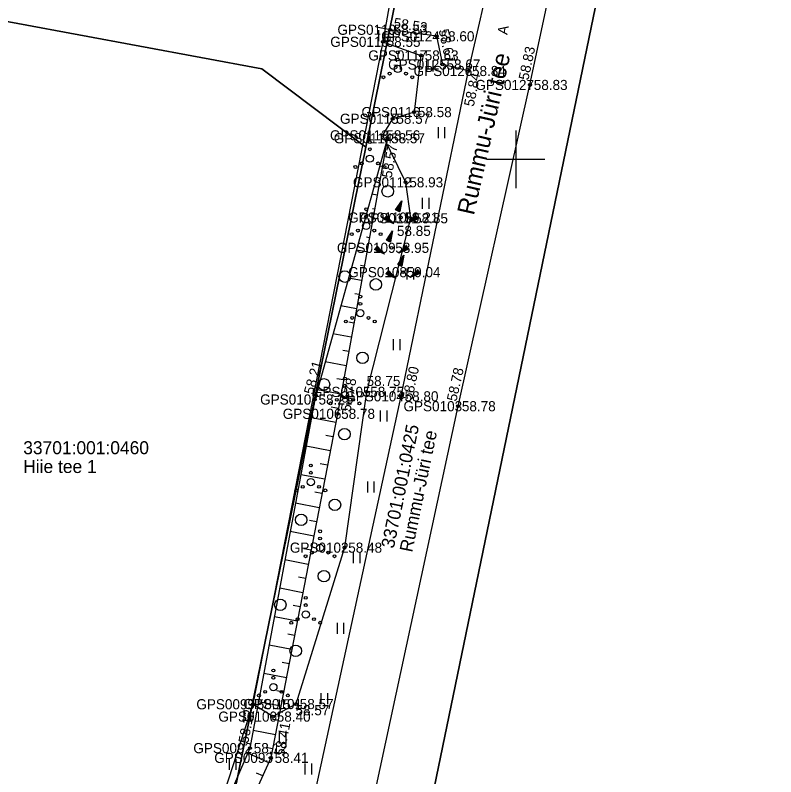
# Model space of a CAD drawing. Extents: x 551623 to 559850, y 6561220 to 6567135.
# Drawn here: x 556515.4 to 556568, y 6562407.3 to 6562460 of the extents above; entities that cross this region are included whole.
import ezdxf

# ---------------------------------------------------------------- set-up
doc = ezdxf.new("R2010")
doc.units = 0
for name, color, linetype in [('HALJASTUS', 7, 'Continuous'), ('KORGUS-EH2000', 7, 'Continuous'), ('MOOTKORG-EH2000', 7, 'Continuous'), ('MOOTMPUNKT', 7, 'Continuous'), ('MOOTNR', 7, 'Continuous'), ('MOOTPIIR', 7, 'Continuous'), ('PIIR', 7, 'Continuous'), ('RELJEEF', 7, 'Continuous'), ('TEE', 7, 'Continuous'), ('VORK', 7, 'Continuous')]:
    doc.layers.add(name, color=color, linetype=linetype)

msp = doc.modelspace()

# ---------------------------------------------------------------- linework, layer by layer
at = {"layer": 'HALJASTUS'}
for p, q in [((556540.494, 6562458.931), (556540.494, 6562458.17)), ((556540.949, 6562458.931), (556540.949, 6562458.17)), ((556543.817, 6562456.828), (556543.817, 6562456.067)), ((556544.272, 6562456.828), (556544.272, 6562456.067)), ((556544.621, 6562452.219), (556544.621, 6562451.457)), ((556545.076, 6562452.219), (556545.076, 6562451.457)), ((556543.531, 6562447.339), (556543.531, 6562446.578)), ((556543.986, 6562447.339), (556543.986, 6562446.578)), ((556542.47, 6562442.453), (556542.47, 6562441.692)), ((556542.925, 6562442.453), (556542.925, 6562441.692)), ((556541.523, 6562437.544), (556541.523, 6562436.783)), ((556541.979, 6562437.544), (556541.979, 6562436.783)), ((556540.626, 6562432.625), (556540.626, 6562431.864)), ((556541.081, 6562432.625), (556541.081, 6562431.864)), ((556539.729, 6562427.706), (556539.729, 6562426.945)), ((556540.184, 6562427.706), (556540.184, 6562426.945)), ((556538.757, 6562422.803), (556538.757, 6562422.042)), ((556539.212, 6562422.803), (556539.212, 6562422.042)), ((556537.636, 6562417.93), (556537.636, 6562417.169)), ((556538.091, 6562417.93), (556538.091, 6562417.169)), ((556536.516, 6562413.057), (556536.516, 6562412.296)), ((556536.971, 6562413.057), (556536.971, 6562412.296)), ((556531.182, 6562411.891), (556531.182, 6562411.13)), ((556531.637, 6562411.891), (556531.637, 6562411.13)), ((556533.636, 6562410.333), (556533.636, 6562409.572)), ((556534.091, 6562410.333), (556534.091, 6562409.572)), ((556530.167, 6562408.515), (556530.167, 6562407.754)), ((556530.622, 6562408.515), (556530.622, 6562407.754)), ((556535.403, 6562408.183), (556535.403, 6562407.422)), ((556535.858, 6562408.183), (556535.858, 6562407.422))]:
    msp.add_line(p, q, dxfattribs=at)
msp.add_lwpolyline([(556540.806, 6562458.13), (556543.438, 6562457.188), (556542.964, 6562453.266), (556541.478, 6562452.805), (556540.782, 6562451.659), (556542.373, 6562448.408), (556542.705, 6562445.921), (556539.671, 6562433.903), (556538.148, 6562423.123), (556534.792, 6562412.301), (556533.2, 6562411.429), (556531.817, 6562412.285)], dxfattribs=at)
for centre, radius in [((556541.839, 6562457.403), 0.1), ((556541.839, 6562456.903), 0.1), ((556541.839, 6562456.253), 0.25), ((556541.274, 6562455.928), 0.1), ((556542.404, 6562455.928), 0.1), ((556540.839, 6562455.678), 0.1), ((556542.839, 6562455.678), 0.1), ((556539.904, 6562451.193), 0.1), ((556539.904, 6562450.693), 0.1), ((556539.904, 6562450.043), 0.25), ((556538.904, 6562449.468), 0.1), ((556539.339, 6562449.718), 0.1), ((556540.469, 6562449.718), 0.1), ((556540.904, 6562449.468), 0.1), ((556541.141, 6562447.785), 0.4), ((556539.645, 6562446.542), 0.1), ((556539.645, 6562446.042), 0.1), ((556539.645, 6562445.392), 0.25), ((556538.645, 6562444.817), 0.1), ((556539.08, 6562445.067), 0.1), ((556540.21, 6562445.067), 0.1), ((556540.645, 6562444.817), 0.1), ((556538.168, 6562441.882), 0.4), ((556540.316, 6562441.339), 0.4), ((556539.243, 6562440.497), 0.1), ((556539.243, 6562439.997), 0.1), ((556539.243, 6562439.347), 0.25), ((556538.678, 6562439.022), 0.1), ((556539.808, 6562439.022), 0.1), ((556538.243, 6562438.772), 0.1), ((556540.243, 6562438.772), 0.1), ((556539.395, 6562436.263), 0.4), ((556536.729, 6562434.422), 0.4), ((556538.182, 6562434.831), 0.1), ((556538.182, 6562434.331), 0.1), ((556538.182, 6562433.681), 0.25), ((556537.182, 6562433.106), 0.1), ((556537.617, 6562433.356), 0.1), ((556538.747, 6562433.356), 0.1), ((556539.182, 6562433.106), 0.1), ((556538.145, 6562430.974), 0.4), ((556535.822, 6562428.81), 0.1), ((556535.822, 6562428.31), 0.1), ((556535.822, 6562427.66), 0.25), ((556535.257, 6562427.335), 0.1), ((556536.387, 6562427.335), 0.1), ((556534.822, 6562427.085), 0.1), ((556536.822, 6562427.085), 0.1), ((556537.484, 6562426.087), 0.4), ((556535.148, 6562425.048), 0.4), ((556536.459, 6562424.253), 0.1), ((556536.459, 6562423.753), 0.1), ((556536.459, 6562423.103), 0.25), ((556535.459, 6562422.528), 0.1), ((556535.894, 6562422.778), 0.1), ((556537.024, 6562422.778), 0.1), ((556537.459, 6562422.528), 0.1), ((556536.729, 6562421.152), 0.4), ((556533.709, 6562419.169), 0.4), ((556535.468, 6562419.649), 0.1), ((556535.468, 6562419.149), 0.1), ((556535.468, 6562418.499), 0.25), ((556534.468, 6562417.924), 0.1), ((556534.903, 6562418.174), 0.1), ((556536.033, 6562418.174), 0.1), ((556536.468, 6562417.924), 0.1), ((556534.771, 6562415.982), 0.4), ((556533.226, 6562414.62), 0.1), ((556533.226, 6562414.12), 0.1), ((556533.226, 6562413.47), 0.25), ((556532.661, 6562413.145), 0.1), ((556533.791, 6562413.145), 0.1), ((556532.226, 6562412.895), 0.1), ((556534.226, 6562412.895), 0.1)]:
    msp.add_circle(centre, radius, dxfattribs=at)
at = {"layer": 'KORGUS-EH2000'}
for centre in [(556541.301, 6562458.964), (556540.806, 6562458.13), (556544.948, 6562456.558), (556546.711, 6562456.111), (556550.984, 6562455.145), (556542.964, 6562453.266), (556541.117, 6562451.458), (556542.373, 6562448.408), (556542.705, 6562445.921), (556539.671, 6562433.903), (556542.048, 6562433.596), (556536.091, 6562433.375), (556546.01, 6562432.913), (556537.657, 6562432.386), (556538.148, 6562423.123), (556534.792, 6562412.301), (556531.61, 6562409.249), (556533.056, 6562408.575)]:
    msp.add_circle(centre, 0.1, dxfattribs=at)
at = {"layer": 'MOOTMPUNKT'}
for centre in [(556541.301, 6562458.964), (556544.537, 6562458.511), (556540.806, 6562458.13), (556543.438, 6562457.188), (556544.948, 6562456.558), (556546.711, 6562456.111), (556550.984, 6562455.145), (556542.964, 6562453.266), (556541.478, 6562452.805), (556540.782, 6562451.659), (556541.117, 6562451.458), (556542.373, 6562448.408), (556542.042, 6562445.97), (556542.705, 6562445.921), (556541.404, 6562443.873), (556542.191, 6562442.189), (556539.671, 6562433.903), (556542.048, 6562433.596), (556536.091, 6562433.375), (556546.01, 6562432.913), (556537.657, 6562432.386), (556538.148, 6562423.123), (556531.817, 6562412.285), (556534.792, 6562412.301), (556533.2, 6562411.429), (556531.61, 6562409.249), (556533.056, 6562408.575)]:
    msp.add_circle(centre, 0.1, dxfattribs=at)
at = {"layer": 'MOOTPIIR'}
for points in [[(556552.161, 6562514.02), (556543.863, 6562474.66), (556543.234, 6562471.816), (556541.539, 6562462.361), (556540.806, 6562458.13), (556531.817, 6562412.285), (556528.414, 6562401.847), (556524.868, 6562381.939), (556517.544, 6562343.944), (556513.427, 6562325.277), (556512.019, 6562322.67), (556510.977, 6562315.608)], [(556519.363, 6562311.375), (556521.166, 6562320.756), (556525.686, 6562341.708), (556529.855, 6562359.91), (556534.613, 6562379.715), (556539.189, 6562401.2), (556546.01, 6562432.913), (556550.984, 6562455.145), (556556.888, 6562482.698), (556561.272, 6562503.736)]]:
    msp.add_lwpolyline(points, dxfattribs=at)
at = {"layer": 'PIIR'}
msp.add_lwpolyline([(556710.03, 6562313.25), (556617.42, 6562320.13), (556533.07, 6562326.41), (556527.9, 6562326.79), (556528.51, 6562329.75), (556582.07, 6562589.19), (556598.38, 6562665.28), (556613.6, 6562737.05), (556599.77, 6562739.31), (556564.04, 6562745.3), (556527.58, 6562751.46), (556484.67, 6562758.65), (556443.66, 6562765.51), (556431.83, 6562767.5), (556389.83, 6562774.53)], dxfattribs=at)
for points in [[(556599.77, 6562739.31), (556613.6, 6562737.05), (556598.38, 6562665.28), (556582.07, 6562589.19), (556528.51, 6562329.75), (556527.9, 6562326.79), (556533.07, 6562326.41), (556532.21, 6562322.88), (556529.17, 6562310.34), (556520.17, 6562273.55), (556523.22, 6562261.92), (556489.06, 6562281.04), (556502.86, 6562283.59), (556510.45, 6562310.26), (556519.14, 6562350.21), (556529.77, 6562402.46), (556539.62, 6562450.85), (556543.81, 6562471.43), (556552.64, 6562513.89), (556561.6, 6562556.55), (556566.59, 6562580.45), (556577.04, 6562630.35), (556588.43, 6562685.07), (556593.96, 6562711.51)], [(556543.81, 6562471.43), (556539.62, 6562450.85), (556532.43, 6562456.27), (556502.85, 6562461.78), (556483.73, 6562465.34), (556475, 6562460.86), (556460.95, 6562463.75), (556451.37, 6562418.32), (556447.11, 6562419.19), (556458.34, 6562474.13), (556459.95, 6562481.66), (556501.37, 6562474.26), (556534.52, 6562468.08)], [(556539.62, 6562450.85), (556529.77, 6562402.46), (556492.14, 6562410.13), (556502.85, 6562461.78), (556532.43, 6562456.27)]]:
    msp.add_lwpolyline(points, close=True, dxfattribs=at)
at = {"layer": 'RELJEEF'}
for p, q in [((556540.939, 6562450.474), (556540.911, 6562450.479)), ((556540.76, 6562449.49), (556540.579, 6562449.523)), ((556540.582, 6562448.506), (556540.5, 6562448.521)), ((556540.403, 6562447.523), (556540.041, 6562447.588)), ((556541.687, 6562446.495), (556542.107, 6562447.135)), ((556541.887, 6562446.795), (556542.057, 6562446.87)), ((556541.937, 6562446.87), (556542.067, 6562446.93)), ((556542.107, 6562447.135), (556541.967, 6562446.38)), ((556541.982, 6562446.945), (556542.082, 6562446.985)), ((556542.032, 6562447.02), (556542.092, 6562447.045)), ((556542.082, 6562447.095), (556542.102, 6562447.105)), ((556540.224, 6562446.539), (556540.089, 6562446.563)), ((556541.687, 6562446.495), (556542.012, 6562446.635)), ((556541.687, 6562446.495), (556541.967, 6562446.38)), ((556541.687, 6562446.495), (556541.687, 6562446.495)), ((556541.737, 6562446.57), (556542.022, 6562446.69)), ((556541.752, 6562446.47), (556542.002, 6562446.575)), ((556541.787, 6562446.645), (556542.037, 6562446.75)), ((556541.817, 6562446.44), (556541.992, 6562446.515)), ((556541.837, 6562446.72), (556541.962, 6562446.775)), ((556541.887, 6562446.415), (556541.982, 6562446.455)), ((556541.952, 6562446.39), (556541.967, 6562446.395)), ((556541.962, 6562446.775), (556542.047, 6562446.81)), ((556541.046, 6562446.095), (556540.861, 6562445.855)), ((556541.551, 6562445.525), (556540.861, 6562445.855)), ((556540.871, 6562445.87), (556540.876, 6562445.85)), ((556540.916, 6562445.925), (556540.931, 6562445.825)), ((556540.961, 6562445.985), (556540.986, 6562445.8)), ((556541.001, 6562446.04), (556541.036, 6562445.77)), ((556541.046, 6562446.095), (556541.551, 6562445.525)), ((556541.046, 6562446.095), (556541.091, 6562445.745)), ((556541.046, 6562446.095), (556541.046, 6562446.095)), ((556541.106, 6562446.03), (556541.146, 6562445.72)), ((556541.166, 6562445.96), (556541.201, 6562445.695)), ((556541.226, 6562445.895), (556541.241, 6562445.755)), ((556541.281, 6562445.825), (556541.311, 6562445.64)), ((556542.525, 6562445.59), (556543.065, 6562446.135)), ((556543.235, 6562445.885), (556542.525, 6562445.59)), ((556542.85, 6562445.805), (556542.76, 6562445.825)), ((556543.065, 6562445.815), (556542.8, 6562445.865)), ((556543.15, 6562445.85), (556542.845, 6562445.91)), ((556542.985, 6562445.78), (556542.85, 6562445.805)), ((556543.235, 6562445.885), (556542.885, 6562445.95)), ((556543.195, 6562445.94), (556542.93, 6562445.995)), ((556543.155, 6562446), (556542.97, 6562446.035)), ((556543.115, 6562446.06), (556543.015, 6562446.08)), ((556543.075, 6562446.12), (556543.055, 6562446.12)), ((556543.235, 6562445.885), (556543.065, 6562446.135)), ((556543.235, 6562445.885), (556543.235, 6562445.885)), ((556540.046, 6562445.555), (556539.504, 6562445.653)), ((556541.241, 6562445.755), (556541.256, 6562445.665)), ((556541.341, 6562445.76), (556541.361, 6562445.615)), ((556541.401, 6562445.69), (556541.416, 6562445.59)), ((556541.461, 6562445.625), (556541.471, 6562445.56)), ((556541.521, 6562445.555), (556541.526, 6562445.535)), ((556542.565, 6562445.605), (556542.55, 6562445.61)), ((556542.65, 6562445.64), (556542.59, 6562445.655)), ((556542.735, 6562445.675), (556542.63, 6562445.695)), ((556542.815, 6562445.71), (556542.675, 6562445.74)), ((556542.9, 6562445.745), (556542.715, 6562445.78)), ((556541.049, 6562444.399), (556541.469, 6562445.039)), ((556541.249, 6562444.699), (556541.419, 6562444.774)), ((556541.299, 6562444.774), (556541.429, 6562444.834)), ((556541.469, 6562445.039), (556541.329, 6562444.284)), ((556541.344, 6562444.849), (556541.444, 6562444.889)), ((556541.394, 6562444.924), (556541.454, 6562444.949)), ((556541.444, 6562444.999), (556541.464, 6562445.009)), ((556539.867, 6562444.571), (556539.678, 6562444.605)), ((556541.049, 6562444.399), (556541.374, 6562444.539)), ((556541.049, 6562444.399), (556541.329, 6562444.284)), ((556541.049, 6562444.399), (556541.049, 6562444.399)), ((556541.099, 6562444.474), (556541.384, 6562444.594)), ((556541.114, 6562444.374), (556541.364, 6562444.479)), ((556541.149, 6562444.549), (556541.399, 6562444.654)), ((556541.179, 6562444.344), (556541.354, 6562444.419)), ((556541.199, 6562444.624), (556541.324, 6562444.679)), ((556541.249, 6562444.319), (556541.344, 6562444.359)), ((556541.314, 6562444.294), (556541.329, 6562444.299)), ((556541.324, 6562444.679), (556541.409, 6562444.714)), ((556539.689, 6562443.587), (556538.966, 6562443.718)), ((556540.407, 6562443.998), (556540.222, 6562443.758)), ((556540.912, 6562443.428), (556540.222, 6562443.758)), ((556540.232, 6562443.773), (556540.237, 6562443.753)), ((556540.277, 6562443.828), (556540.292, 6562443.728)), ((556540.322, 6562443.888), (556540.347, 6562443.703)), ((556540.362, 6562443.943), (556540.397, 6562443.673)), ((556540.407, 6562443.998), (556540.912, 6562443.428)), ((556540.407, 6562443.998), (556540.452, 6562443.648)), ((556540.407, 6562443.998), (556540.407, 6562443.998)), ((556540.467, 6562443.933), (556540.507, 6562443.623)), ((556540.527, 6562443.863), (556540.562, 6562443.598)), ((556540.587, 6562443.798), (556540.602, 6562443.658)), ((556540.642, 6562443.728), (556540.672, 6562443.543)), ((556541.887, 6562443.493), (556542.427, 6562444.038)), ((556542.597, 6562443.788), (556541.887, 6562443.493)), ((556542.262, 6562443.648), (556542.077, 6562443.683)), ((556542.212, 6562443.708), (556542.122, 6562443.728)), ((556542.427, 6562443.718), (556542.162, 6562443.768)), ((556542.512, 6562443.753), (556542.207, 6562443.813)), ((556542.347, 6562443.683), (556542.212, 6562443.708)), ((556542.597, 6562443.788), (556542.247, 6562443.853)), ((556542.557, 6562443.843), (556542.292, 6562443.898)), ((556542.517, 6562443.903), (556542.332, 6562443.938)), ((556542.477, 6562443.963), (556542.377, 6562443.983)), ((556542.437, 6562444.023), (556542.417, 6562444.023)), ((556542.597, 6562443.788), (556542.427, 6562444.038)), ((556542.597, 6562443.788), (556542.597, 6562443.788)), ((556540.602, 6562443.658), (556540.617, 6562443.568)), ((556540.702, 6562443.663), (556540.722, 6562443.518)), ((556540.762, 6562443.593), (556540.777, 6562443.493)), ((556540.822, 6562443.528), (556540.832, 6562443.463)), ((556540.882, 6562443.458), (556540.887, 6562443.438)), ((556541.836, 6562442.715), (556542.256, 6562443.355)), ((556541.927, 6562443.508), (556541.912, 6562443.513)), ((556542.012, 6562443.543), (556541.952, 6562443.558)), ((556542.097, 6562443.578), (556541.992, 6562443.598)), ((556542.177, 6562443.613), (556542.037, 6562443.643)), ((556542.256, 6562443.355), (556542.116, 6562442.6)), ((556542.131, 6562443.165), (556542.231, 6562443.205)), ((556542.181, 6562443.24), (556542.241, 6562443.265)), ((556542.231, 6562443.315), (556542.251, 6562443.325)), ((556539.51, 6562442.603), (556539.266, 6562442.647)), ((556541.836, 6562442.715), (556542.161, 6562442.855)), ((556541.836, 6562442.715), (556542.116, 6562442.6)), ((556541.836, 6562442.715), (556541.836, 6562442.715)), ((556541.886, 6562442.79), (556542.171, 6562442.91)), ((556541.901, 6562442.69), (556542.151, 6562442.795)), ((556541.936, 6562442.865), (556542.186, 6562442.97)), ((556541.966, 6562442.66), (556542.141, 6562442.735)), ((556541.986, 6562442.94), (556542.111, 6562442.995)), ((556542.036, 6562443.015), (556542.206, 6562443.09)), ((556542.036, 6562442.635), (556542.131, 6562442.675)), ((556542.086, 6562443.09), (556542.216, 6562443.15)), ((556542.111, 6562442.995), (556542.196, 6562443.03)), ((556541.194, 6562442.314), (556541.009, 6562442.074)), ((556541.064, 6562442.144), (556541.079, 6562442.044)), ((556541.109, 6562442.204), (556541.134, 6562442.019)), ((556541.149, 6562442.259), (556541.184, 6562441.989)), ((556541.194, 6562442.314), (556541.699, 6562441.744)), ((556541.194, 6562442.314), (556541.239, 6562441.964)), ((556541.194, 6562442.314), (556541.194, 6562442.314)), ((556541.254, 6562442.249), (556541.294, 6562441.939)), ((556541.314, 6562442.179), (556541.349, 6562441.914)), ((556541.374, 6562442.114), (556541.389, 6562441.974)), ((556542.101, 6562442.61), (556542.116, 6562442.615)), ((556542.673, 6562441.809), (556543.213, 6562442.354)), ((556543.383, 6562442.104), (556542.673, 6562441.809)), ((556543.298, 6562442.069), (556542.993, 6562442.129)), ((556543.383, 6562442.104), (556543.033, 6562442.169)), ((556543.343, 6562442.159), (556543.078, 6562442.214)), ((556543.303, 6562442.219), (556543.118, 6562442.254)), ((556543.263, 6562442.279), (556543.163, 6562442.299)), ((556543.223, 6562442.339), (556543.203, 6562442.339)), ((556543.383, 6562442.104), (556543.213, 6562442.354)), ((556543.383, 6562442.104), (556543.383, 6562442.104)), ((556539.332, 6562441.619), (556538.428, 6562441.783)), ((556541.699, 6562441.744), (556541.009, 6562442.074)), ((556541.019, 6562442.089), (556541.024, 6562442.069)), ((556541.389, 6562441.974), (556541.404, 6562441.884)), ((556541.429, 6562442.044), (556541.459, 6562441.859)), ((556541.489, 6562441.979), (556541.509, 6562441.834)), ((556541.549, 6562441.909), (556541.564, 6562441.809)), ((556541.609, 6562441.844), (556541.619, 6562441.779)), ((556541.669, 6562441.774), (556541.674, 6562441.754)), ((556542.713, 6562441.824), (556542.698, 6562441.829)), ((556542.798, 6562441.859), (556542.738, 6562441.874)), ((556542.883, 6562441.894), (556542.778, 6562441.914)), ((556542.963, 6562441.929), (556542.823, 6562441.959)), ((556543.048, 6562441.964), (556542.863, 6562441.999)), ((556542.998, 6562442.024), (556542.908, 6562442.044)), ((556543.213, 6562442.034), (556542.948, 6562442.084)), ((556543.133, 6562441.999), (556542.998, 6562442.024)), ((556539.153, 6562440.635), (556538.855, 6562440.689)), ((556538.975, 6562439.651), (556537.89, 6562439.848)), ((556538.796, 6562438.667), (556538.444, 6562438.731)), ((556538.618, 6562437.683), (556537.352, 6562437.913)), ((556538.439, 6562436.699), (556538.032, 6562436.773)), ((556538.261, 6562435.715), (556536.815, 6562435.978)), ((556538.082, 6562434.731), (556537.621, 6562434.815)), ((556537.904, 6562433.747), (556536.277, 6562434.043)), ((556537.725, 6562432.764), (556537.218, 6562432.856)), ((556537.54, 6562431.781), (556535.856, 6562432.106)), ((556537.35, 6562430.799), (556536.847, 6562430.896)), ((556537.16, 6562429.817), (556535.49, 6562430.14)), ((556536.97, 6562428.835), (556536.472, 6562428.932)), ((556536.781, 6562427.854), (556535.125, 6562428.173)), ((556536.591, 6562426.872), (556536.096, 6562426.967)), ((556536.401, 6562425.89), (556534.76, 6562426.207)), ((556536.212, 6562424.908), (556535.721, 6562425.003)), ((556536.022, 6562423.926), (556534.394, 6562424.241)), ((556535.832, 6562422.944), (556535.346, 6562423.038)), ((556535.643, 6562421.962), (556534.029, 6562422.274)), ((556535.453, 6562420.981), (556534.971, 6562421.074)), ((556535.263, 6562419.999), (556533.664, 6562420.308)), ((556535.074, 6562419.017), (556534.596, 6562419.109)), ((556534.884, 6562418.035), (556533.299, 6562418.341)), ((556534.694, 6562417.053), (556534.221, 6562417.145)), ((556534.505, 6562416.071), (556532.933, 6562416.375)), ((556534.315, 6562415.09), (556533.846, 6562415.18)), ((556534.125, 6562414.108), (556532.568, 6562414.409)), ((556533.935, 6562413.126), (556533.47, 6562413.216)), ((556533.746, 6562412.144), (556532.203, 6562412.442)), ((556533.556, 6562411.162), (556533.095, 6562411.251)), ((556533.366, 6562410.18), (556531.837, 6562410.476)), ((556533.177, 6562409.198), (556532.72, 6562409.287)), ((556532.906, 6562408.242), (556531.458, 6562408.898)), ((556532.494, 6562407.331), (556532.064, 6562407.526))]:
    msp.add_line(p, q, dxfattribs=at)
for points in [[(556541.117, 6562451.458), (556537.657, 6562432.386), (556533.056, 6562408.575), (556529.502, 6562400.72), (556525.568, 6562381.756), (556522.599, 6562361.612), (556518.733, 6562343.563), (556515.416, 6562326.243), (556514.6, 6562326.069)], [(556541.117, 6562451.458), (556536.091, 6562433.375), (556531.61, 6562409.249), (556528.414, 6562401.847), (556524.868, 6562381.939), (556521.514, 6562361.666), (556518.218, 6562343.711), (556514.973, 6562326.649), (556514.6, 6562326.069)]]:
    msp.add_lwpolyline(points, dxfattribs=at)
at = {"layer": 'TEE'}
for points in [[(556562.761, 6562565.324), (556564.707, 6562563.562), (556564.57, 6562562.955), (556566.051, 6562560.132), (556566.713, 6562556.691), (556567.051, 6562556.539), (556565.885, 6562548.406), (556563.944, 6562538.439), (556560.47, 6562520.162), (556557.327, 6562504.664), (556552.899, 6562483.554), (556548.475, 6562463.847), (556546.711, 6562456.111), (556542.048, 6562433.596), (556535.231, 6562402.146), (556530.556, 6562380.69), (556526.024, 6562360.541), (556521.674, 6562342.907), (556517.076, 6562323.398), (556516.506, 6562321.348), (556514.845, 6562321.726), (556512.019, 6562322.67)], [(556520.429, 6562271.918), (556514.428, 6562275.276), (556512.941, 6562276.277), (556512.13, 6562277.241), (556512.448, 6562278.055), (556514.971, 6562289.02), (556516.211, 6562295.087), (556519.363, 6562311.375), (556521.166, 6562320.756), (556525.686, 6562341.708), (556529.855, 6562359.91), (556534.613, 6562379.715), (556539.189, 6562401.2), (556546.01, 6562432.913), (556550.984, 6562455.145), (556556.888, 6562482.698), (556561.272, 6562503.736)], [(556546.711, 6562456.111), (556544.948, 6562456.558), (556544.537, 6562458.511), (556541.301, 6562458.964), (556540.374, 6562459.14)]]:
    msp.add_lwpolyline(points, dxfattribs=at)
at = {"layer": 'VORK'}
for p, q in [((556550, 6562452), (556550, 6562448)), ((556548, 6562450), (556552, 6562450))]:
    msp.add_line(p, q, dxfattribs=at)

# ---------------------------------------------------------------- texts
at = {"layer": 'KORGUS-EH2000'}
for s, rotation, p in [(' 58.53', 351.396, (556541.249, 6562459.148)), (' 58.67', 281.8944, (556544.606, 6562459.195)), (' 58.83', 77.9057, (556550.813, 6562455.181)), (' 58.84', 78.2999, (556547.036, 6562453.351)), (' 58.57', 79.7157, (556541.362, 6562448.407)), (' 58.21', 74.468, (556535.923, 6562433.422)), (' 58.80', 77.7702, (556542.767, 6562433.031)), (' 58.78', 77.3889, (556545.839, 6562432.951)), (' 58.78', 79.7157, (556538.517, 6562432.23)), (' 58.12', 79.4761, (556531.437, 6562409.281)), (' 58.41', 79.0654, (556533.915, 6562408.409))]:
    msp.add_text(s, height=0.7, rotation=rotation, dxfattribs=at).set_placement(p)
for s, p in [(' 58.55', (556540.806, 6562457.78)), (' 58.58', (556542.964, 6562452.916)), (' 58.93', (556542.373, 6562448.058)), (' 58.85', (556541.516, 6562444.695)), (' 58.75', (556539.417, 6562434.308)), (' 58.48', (556538.148, 6562422.773)), (' 58.57', (556534.497, 6562411.524))]:
    msp.add_text(s, height=0.7, dxfattribs=at).set_placement(p)
at = {"layer": 'MOOTKORG-EH2000'}
for s, p in [(' 58.53', (556541.301, 6562458.614)), (' 58.55', (556540.806, 6562457.78)), (' 58.60', (556544.537, 6562458.161)), (' 58.63', (556543.438, 6562456.838)), (' 58.67', (556544.948, 6562456.208)), (' 58.84', (556546.711, 6562455.761)), (' 58.83', (556550.984, 6562454.795)), (' 58.58', (556542.964, 6562452.916)), (' 58.57', (556541.478, 6562452.455)), (' 58.56', (556540.782, 6562451.309)), (' 58.57', (556541.117, 6562451.108)), (' 58.93', (556542.373, 6562448.058)), (' 59.21', (556542.042, 6562445.62)), (' 58.85', (556542.705, 6562445.571)), (' 58.95', (556541.404, 6562443.523)), (' 59.04', (556542.191, 6562441.839)), (' 58.75', (556539.671, 6562433.553)), (' 58.21', (556536.091, 6562433.025)), (' 58.80', (556542.048, 6562433.246)), (' 58.78', (556546.01, 6562432.562)), (' 58.78', (556537.657, 6562432.036)), (' 58.48', (556538.148, 6562422.773)), (' 58.15', (556531.817, 6562411.935)), (' 58.57', (556534.792, 6562411.951)), (' 58.40', (556533.2, 6562411.079)), (' 58.12', (556531.61, 6562408.899)), (' 58.41', (556533.056, 6562408.225))]:
    msp.add_text(s, height=0.7, dxfattribs=at).set_placement(p)
at = {"layer": 'MOOTNR'}
for s, p in [('GPS0119 ', (556537.661, 6562458.614)), ('GPS0118 ', (556537.166, 6562457.78)), ('GPS0124 ', (556540.687, 6562458.161)), ('GPS0117 ', (556539.798, 6562456.838)), ('GPS0125 ', (556541.168, 6562456.208)), ('GPS0126 ', (556542.931, 6562455.761)), ('GPS0127 ', (556547.204, 6562454.795)), ('GPS0116 ', (556539.324, 6562452.916)), ('GPS0115 ', (556537.838, 6562452.455)), ('GPS0113 ', (556537.142, 6562451.309)), ('GPS0114 ', (556537.407, 6562451.108)), ('GPS0112 ', (556538.733, 6562448.058)), ('GPS0110 ', (556538.402, 6562445.62)), ('GPS0111 ', (556539.205, 6562445.571)), ('GPS0109 ', (556537.624, 6562443.523)), ('GPS0108 ', (556538.411, 6562441.839)), ('GPS0105 ', (556535.891, 6562433.553)), ('GPS0107 ', (556532.312, 6562433.025)), ('GPS0104 ', (556538.198, 6562433.246)), ('GPS0103 ', (556542.23, 6562432.562)), ('GPS0106 ', (556533.877, 6562432.036)), ('GPS0102 ', (556534.368, 6562422.773)), ('GPS0099 ', (556527.897, 6562411.935)), ('GPS0101 ', (556531.152, 6562411.951)), ('GPS0100 ', (556529.42, 6562411.079)), ('GPS0092 ', (556527.69, 6562408.899)), ('GPS0093 ', (556529.136, 6562408.225))]:
    msp.add_text(s, height=0.7, dxfattribs=at).set_placement(p)
at = {"layer": 'PIIR'}
for s, p in [('33701:001:0425', (556541.558, 6562423.024)), ('Rummu-Jüri tee', (556542.831, 6562422.76))]:
    msp.add_text(s, height=0.9, rotation=78.3275, dxfattribs=at).set_placement(p)
for s, p in [('33701:001:0460', (556515.919, 6562429.59)), ('Hiie tee 1', (556515.919, 6562428.29))]:
    msp.add_text(s, height=0.9, dxfattribs=at).set_placement(p)
at = {"layer": 'TEE'}
for s, height, rotation, p in [('A', 0.7, 81.8293, (556549.42, 6562458.587)), ('Rummu-Jüri tee', 1.2, 77.1448, (556547.097, 6562446.08))]:
    msp.add_text(s, height=height, rotation=rotation, dxfattribs=at).set_placement(p)

doc.saveas('drawing.dxf')
